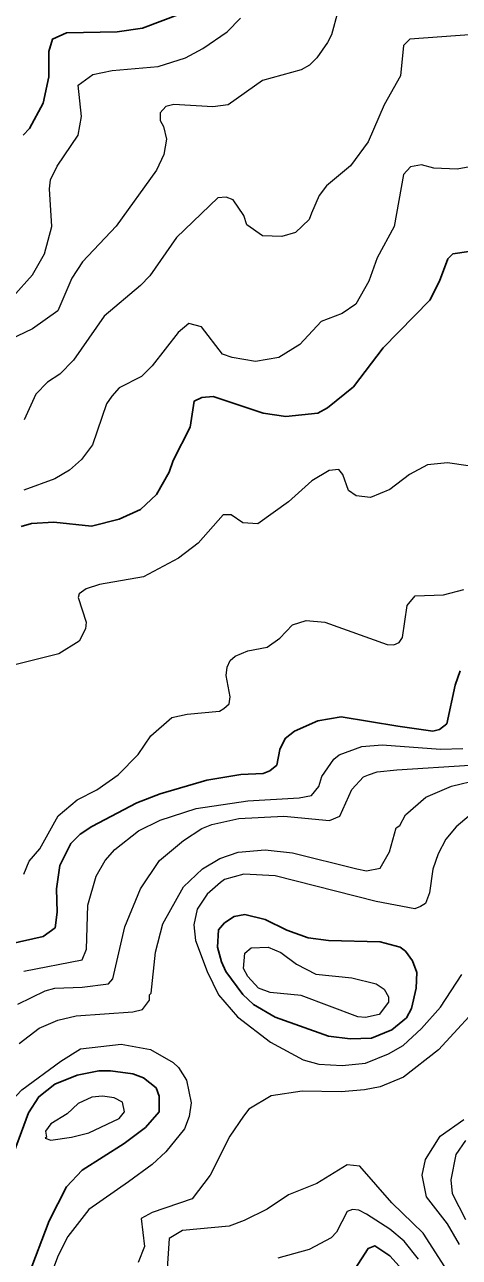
# Model space of a CAD drawing. Extents: x 423 to 448.8, y 7456.3 to 7484.
# Drawn here: x 442.862 to 443.553, y 7474.902 to 7476.861 of the extents above; entities that cross this region are included whole.
import ezdxf

# ---------------------------------------------------------------- set-up
doc = ezdxf.new("R2010")
doc.units = 0
doc.header["$LTSCALE"] = 0.032
doc.layers.add('1', color=7, linetype='Continuous', lineweight=25)
doc.layers.add('2', color=7, linetype='Continuous', lineweight=13)

msp = doc.modelspace()

# ---------------------------------------------------------------- linework, layer by layer
at = {"layer": '1'}
for points in [[(443.11, 7476.8778), (443.0497, 7476.8553), (443.0095, 7476.8492), (442.929, 7476.8476), (442.9066, 7476.8375), (442.9011, 7476.8182), (442.9011, 7476.778), (442.8919, 7476.7362), (442.8702, 7476.696), (442.8602, 7476.6852)], [(443.5679, 7476.5003), (443.5423, 7476.4965), (443.5346, 7476.4887), (443.5215, 7476.4532), (443.506, 7476.423), (443.4317, 7476.3472), (443.3846, 7476.2853), (443.3436, 7476.252), (443.3281, 7476.2435), (443.2771, 7476.2381), (443.2415, 7476.2435), (443.1618, 7476.2698), (443.144, 7476.2683), (443.1317, 7476.2628), (443.1255, 7476.2211), (443.0984, 7476.1685), (443.0922, 7476.15), (443.0721, 7476.1143), (443.0465, 7476.0904), (443.0126, 7476.0749), (442.9685, 7476.0641), (442.9089, 7476.0703), (442.8733, 7476.068), (442.8571, 7476.0633)], [(442.8378, 7475.3997), (442.8919, 7475.4121), (442.9112, 7475.426), (442.9143, 7475.4508), (442.9128, 7475.4879), (442.9182, 7475.525), (442.936, 7475.5598), (442.9507, 7475.5745), (442.9692, 7475.5869), (443.0404, 7475.6247), (443.0775, 7475.6387), (443.1518, 7475.6604), (443.2059, 7475.6696), (443.2415, 7475.6712), (443.2516, 7475.6751), (443.2631, 7475.6843), (443.2678, 7475.7091), (443.2763, 7475.7268), (443.291, 7475.7384), (443.3281, 7475.7547), (443.3653, 7475.7609), (443.455, 7475.7462), (443.5107, 7475.7385), (443.5215, 7475.7408), (443.5331, 7475.7501), (443.5462, 7475.8112), (443.554, 7475.8343)], [(442.4177, 7474.76), (442.6985, 7474.9055), (442.7295, 7474.9256), (442.7673, 7474.9604), (442.7975, 7474.9789), (442.82, 7475.0068), (442.83, 7475.0269), (442.8687, 7475.1321), (442.8849, 7475.1576), (442.9105, 7475.1777), (442.946, 7475.1916), (442.9801, 7475.1986), (442.9986, 7475.1986), (443.0342, 7475.194), (443.0512, 7475.1878), (443.0713, 7475.1715), (443.076, 7475.1584), (443.076, 7475.1336), (443.0543, 7475.1088), (443.0203, 7475.0833), (442.9537, 7475.0408), (442.929, 7475.0145), (442.9012, 7474.9604), (442.8679, 7474.8722)], [(443.4573, 7474.8884), (443.4426, 7474.9047), (443.4186, 7474.9209), (443.4078, 7474.9163), (443.3869, 7474.8838)]]:
    msp.add_lwpolyline(points, dxfattribs=at)
msp.add_lwpolyline([(443.4851, 7475.3548), (443.4782, 7475.3734), (443.4673, 7475.3888), (443.4588, 7475.3951), (443.4271, 7475.4036), (443.3451, 7475.4059), (443.3127, 7475.4097), (443.2786, 7475.4221), (443.2446, 7475.4391), (443.2121, 7475.4469), (443.1951, 7475.4438), (443.1796, 7475.4337), (443.1703, 7475.4229), (443.1688, 7475.395), (443.175, 7475.3719), (443.1819, 7475.3564), (443.209, 7475.32), (443.226, 7475.3038), (443.2601, 7475.2837), (443.3451, 7475.2535), (443.3792, 7475.2496), (443.4132, 7475.2504), (443.4457, 7475.2636), (443.4689, 7475.2829), (443.4766, 7475.2976), (443.4844, 7475.3301)], close=True, dxfattribs=at)
at = {"layer": '2'}
for points in [[(442.8439, 7476.4284), (442.8749, 7476.4632), (442.8942, 7476.4965), (442.9058, 7476.5398), (442.9019, 7476.6001), (442.9035, 7476.614), (442.9143, 7476.6357), (442.9476, 7476.6852), (442.953, 7476.7146), (442.9476, 7476.7648), (442.9708, 7476.7818), (443.0017, 7476.788), (443.0744, 7476.7942), (443.1177, 7476.8081), (443.1456, 7476.8228), (443.1843, 7476.8491), (443.2051, 7476.8708)], [(443.3598, 7476.8817), (443.3498, 7476.8445)], [(443.3498, 7476.8445), (443.3436, 7476.8322), (443.3265, 7476.8082), (443.315, 7476.7966), (443.3018, 7476.7888), (443.24, 7476.7718), (443.1858, 7476.7331), (443.1611, 7476.7301), (443.0992, 7476.7339), (443.0868, 7476.7308), (443.0775, 7476.7207), (443.0775, 7476.7084), (443.0829, 7476.6991), (443.0876, 7476.679), (443.0837, 7476.6543), (443.0721, 7476.6295), (443.0079, 7476.5405), (442.9545, 7476.4841), (442.9375, 7476.4578), (442.9151, 7476.406), (442.8749, 7476.3773), (442.8254, 7476.3534)], [(443.5756, 7476.8453), (443.4743, 7476.8375), (443.4643, 7476.8275), (443.4596, 7476.7795), (443.4333, 7476.7332), (443.4078, 7476.6744), (443.3799, 7476.6365), (443.342, 7476.6048), (443.3304, 7476.5893), (443.318, 7476.5614), (443.3142, 7476.5514), (443.2925, 7476.5305), (443.2709, 7476.5243), (443.24, 7476.5251), (443.2152, 7476.5428), (443.2106, 7476.5575), (443.1935, 7476.5823), (443.1827, 7476.5869), (443.1695, 7476.5854), (443.1038, 7476.5228), (443.0613, 7476.4616), (443.0466, 7476.4462), (442.9886, 7476.3975), (442.9399, 7476.3278), (442.9182, 7476.3054), (442.8988, 7476.293), (442.8803, 7476.2737), (442.8617, 7476.2327)], [(443.5988, 7476.6403), (443.5493, 7476.6311), (443.5122, 7476.6326), (443.4929, 7476.638), (443.4751, 7476.6349), (443.4643, 7476.6225), (443.4495, 7476.5398), (443.4225, 7476.4903), (443.4093, 7476.4532), (443.3884, 7476.4168), (443.3668, 7476.4021), (443.3335, 7476.3889), (443.2995, 7476.3526), (443.2663, 7476.3317), (443.2291, 7476.3255), (443.192, 7476.3317), (443.1765, 7476.3371), (443.1433, 7476.3804), (443.1231, 7476.3859), (443.1061, 7476.3719), (443.0652, 7476.3186), (443.0481, 7476.3015), (443.0125, 7476.2838), (443.0009, 7476.2706), (442.9924, 7476.2582), (442.97, 7476.1932), (442.953, 7476.17), (442.9337, 7476.153), (442.9105, 7476.1391), (442.861, 7476.1213)], [(443.6035, 7476.1546), (443.5339, 7476.1646), (443.5021, 7476.1615), (443.4735, 7476.1461), (443.4426, 7476.1221), (443.4117, 7476.1097), (443.3892, 7476.112), (443.3768, 7476.1205), (443.3676, 7476.1461), (443.3614, 7476.1538), (443.3459, 7476.1523), (443.3188, 7476.136), (443.2817, 7476.1028)], [(443.2817, 7476.1028), (443.233, 7476.0679), (443.209, 7476.0695), (443.1905, 7476.0819), (443.178, 7476.0819), (443.1379, 7476.037), (443.1069, 7476.013), (443.0512, 7475.9836), (442.9816, 7475.9713), (442.96, 7475.9643), (442.9491, 7475.9566), (442.9475, 7475.9504), (442.96, 7475.9117), (442.9592, 7475.9009), (442.9491, 7475.8815), (442.9167, 7475.8614), (442.8447, 7475.8429)], [(442.861, 7475.5111), (442.8694, 7475.532), (442.8865, 7475.5513), (442.9159, 7475.6039), (442.946, 7475.6294), (442.977, 7475.6449), (443.011, 7475.6688), (443.0427, 7475.7014), (443.0628, 7475.7307), (443.0961, 7475.7601), (443.1208, 7475.7655), (443.1719, 7475.7702), (443.1788, 7475.7741), (443.1873, 7475.7818), (443.1889, 7475.7926), (443.1827, 7475.8267), (443.1843, 7475.8398), (443.1889, 7475.8506), (443.1966, 7475.8576), (443.2168, 7475.8661), (443.2476, 7475.8715), (443.2678, 7475.8862), (443.2879, 7475.9071), (443.3096, 7475.914), (443.339, 7475.9117), (443.438, 7475.8761), (443.4488, 7475.8754), (443.4573, 7475.8792), (443.4627, 7475.8869), (443.4697, 7475.938), (443.4828, 7475.9535), (443.5277, 7475.955), (443.5602, 7475.9635)], [(442.861, 7475.3571), (442.9537, 7475.375), (442.9607, 7475.392), (442.963, 7475.4616), (442.9762, 7475.508), (442.9901, 7475.5327), (443.0056, 7475.5505), (443.0435, 7475.5799), (443.0775, 7475.5969), (443.1348, 7475.6155), (443.2168, 7475.6278), (443.2987, 7475.6325), (443.318, 7475.6363), (443.3297, 7475.6503), (443.3343, 7475.6665), (443.3536, 7475.6936), (443.3622, 7475.7006), (443.3977, 7475.7137), (443.4302, 7475.7168), (443.523, 7475.7098), (443.5586, 7475.7106)], [(442.8517, 7475.3045), (442.895, 7475.3255), (442.9105, 7475.3301), (442.9538, 7475.3316), (442.9955, 7475.337), (443.0025, 7475.3448), (443.0218, 7475.4276), (443.0466, 7475.4879), (443.0767, 7475.5327), (443.1147, 7475.5644), (443.144, 7475.5838), (443.1595, 7475.59), (443.2028, 7475.5993), (443.274, 7475.6031), (443.3467, 7475.5962), (443.3629, 7475.6031), (443.3823, 7475.6456), (443.4008, 7475.6658), (443.4086, 7475.6689), (443.4225, 7475.6735), (443.4534, 7475.6766), (443.5695, 7475.6843), (443.5949, 7475.6905), (443.6042, 7475.6998)], [(442.854, 7475.2419), (442.8857, 7475.2667), (442.9151, 7475.279), (442.9445, 7475.286), (443.0342, 7475.2922), (443.0496, 7475.2961), (443.0605, 7475.3107), (443.0605, 7475.3192), (443.0636, 7475.3223), (443.0705, 7475.3873), (443.0821, 7475.4322), (443.1146, 7475.491), (443.1448, 7475.5196), (443.1726, 7475.5358), (443.2013, 7475.5459), (443.2446, 7475.5497), (443.2879, 7475.5451), (443.39, 7475.5196), (443.4055, 7475.5165), (443.4271, 7475.5204), (443.4418, 7475.5467), (443.4526, 7475.5845), (443.4581, 7475.5884), (443.4673, 7475.6054), (443.4998, 7475.6333), (443.5401, 7475.6511), (443.6282, 7475.672)], [(443.5787, 7475.6124), (443.5478, 7475.5861), (443.5315, 7475.5668), (443.5191, 7475.5436), (443.5107, 7475.5188), (443.5052, 7475.4817), (443.499, 7475.4646), (443.4913, 7475.46), (443.482, 7475.4561), (443.4209, 7475.4678), (443.2601, 7475.5087), (443.2106, 7475.511), (443.1796, 7475.5026), (443.1734, 7475.4979), (443.1525, 7475.4794), (443.1363, 7475.4554), (443.1309, 7475.4306), (443.134, 7475.4059), (443.1525, 7475.3564), (443.1703, 7475.3193), (443.2005, 7475.2844), (443.2531, 7475.2442), (443.3049, 7475.2164), (443.3297, 7475.2094), (443.3668, 7475.2071), (443.4039, 7475.2109), (443.4403, 7475.2256), (443.4635, 7475.2388), (443.4928, 7475.2659), (443.523, 7475.2999), (443.557, 7475.3518)], [(443.5988, 7475.3177), (443.5199, 7475.2318), (443.4643, 7475.1885), (443.4271, 7475.1731), (443.4024, 7475.1684), (443.3653, 7475.1653), (443.3034, 7475.1661), (443.2539, 7475.1591), (443.2183, 7475.1375), (443.2098, 7475.1267), (443.1881, 7475.095), (443.1572, 7475.0331), (443.1285, 7474.9952), (443.0652, 7474.9735), (443.0473, 7474.9642), (443.0528, 7474.9194), (443.0427, 7474.8939)], [(442.5539, 7474.8699), (442.6482, 7474.9364), (442.7063, 7474.9874), (442.7774, 7475.0617), (442.8199, 7475.1174), (442.8409, 7475.1505), (442.8579, 7475.1684), (442.9197, 7475.2141), (442.9514, 7475.2334), (443.0157, 7475.2411), (443.0621, 7475.2326), (443.0984, 7475.2117), (443.1069, 7475.204), (443.1193, 7475.1839), (443.127, 7475.1476), (443.1239, 7475.1259), (443.1162, 7475.1065), (443.0868, 7475.0702), (443.0652, 7475.0501), (443.0272, 7475.0222), (442.9646, 7474.9782), (442.9313, 7474.9356), (442.9158, 7474.9054), (442.8965, 7474.8552)], [(443.5532, 7474.9225), (443.5338, 7474.9557), (443.5006, 7474.9983), (443.4936, 7475.0331), (443.499, 7475.0578), (443.5223, 7475.095), (443.5602, 7475.1212)], [(443.5625, 7475.088), (443.547, 7475.0656), (443.5393, 7475.0254), (443.5416, 7475.0037), (443.5625, 7474.9627)], [(443.5439, 7474.8652), (443.4952, 7474.941), (443.4457, 7474.989), (443.3946, 7475.047), (443.3745, 7475.0493), (443.3266, 7475.0199), (443.2817, 7475.0014)], [(443.2817, 7475.0014), (443.2477, 7474.9789), (443.2113, 7474.9611), (443.1874, 7474.9518), (443.1131, 7474.9449), (443.0922, 7474.9325), (443.0884, 7474.8768)], [(443.4882, 7474.8993), (443.465, 7474.9279), (443.4426, 7474.9472), (443.4055, 7474.9712), (443.3931, 7474.9774), (443.383, 7474.9781), (443.3745, 7474.9751), (443.3575, 7474.9426), (443.349, 7474.9333), (443.3142, 7474.9147), (443.2647, 7474.9008)]]:
    msp.add_lwpolyline(points, dxfattribs=at)
for points in [[(443.3823, 7475.3463), (443.4209, 7475.337), (443.4333, 7475.3285), (443.4403, 7475.3162), (443.4403, 7475.3076), (443.4255, 7475.2883), (443.4039, 7475.2836), (443.3916, 7475.2844), (443.3018, 7475.3185), (443.2523, 7475.3231), (443.2337, 7475.3301), (443.2167, 7475.3487), (443.2098, 7475.361), (443.2121, 7475.3858), (443.2221, 7475.3943), (443.2492, 7475.3951), (443.2693, 7475.3865), (443.2941, 7475.368), (443.325, 7475.3525)], [(442.9367, 7475.0934), (442.9646, 7475.1003), (443.0126, 7475.1228), (443.021, 7475.1336), (443.0179, 7475.1491), (443.0048, 7475.156), (442.9863, 7475.1583), (442.9692, 7475.1568), (442.9475, 7475.1468), (442.9298, 7475.1305), (442.9043, 7475.1143), (442.8957, 7475.1027), (442.8973, 7475.0934), (442.895, 7475.0918), (442.9043, 7475.0887)]]:
    msp.add_lwpolyline(points, close=True, dxfattribs=at)

doc.saveas('drawing.dxf')
